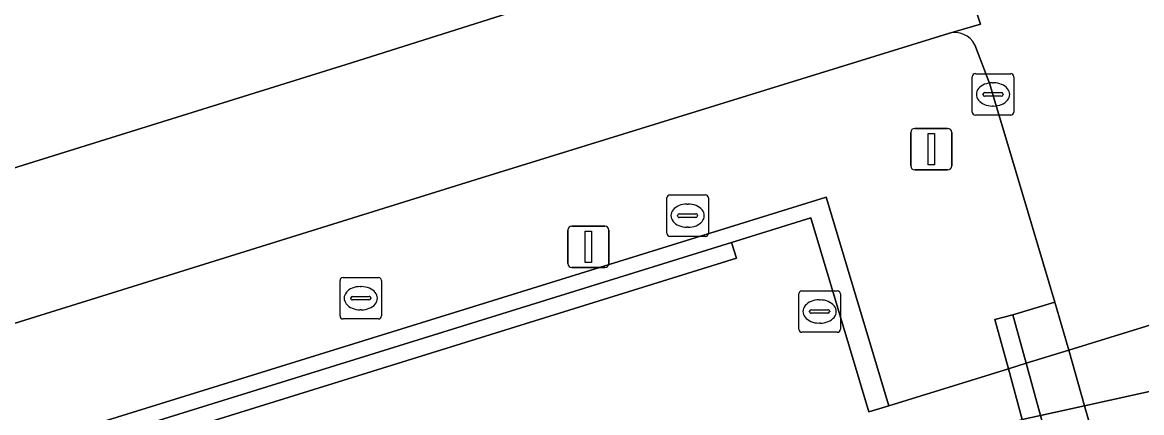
# Model space of a CAD drawing. Extents: x 160806 to 161707, y 383696 to 384148.
# Drawn here: x 161209.85 to 161236.82, y 383855.16 to 383864.57 of the extents above; entities that cross this region are included whole.
import ezdxf

# ---------------------------------------------------------------- set-up
doc = ezdxf.new("R2010")
doc.units = 0
for name, color, linetype in [('IMGEO_Berm_groen', 7, 'Continuous'), ('IMGEO_Fietspad_open', 7, 'Continuous'), ('IMGEO_Groenvoorziening', 7, 'Continuous'), ('IMGEO_Kolk', 7, 'Continuous'), ('IMGEO_Lichtmast', 7, 'Continuous'), ('IMGEO_Muur', 7, 'Continuous'), ('IMGEO_OVBaan_gesloten', 7, 'Continuous'), ('IMGEO_Rijbaan_lokaal_gesloten', 7, 'Continuous'), ('IMGEO_Rioolput', 7, 'Continuous'), ('IMGEO_Tunneldeel', 7, 'Continuous'), ('IMGEO_Verkeerseiland_open', 7, 'Continuous'), ('IMGEO_Verkeersregelinstallatiepaal', 7, 'Continuous'), ('IMGEO_Voetpad_open', 7, 'Continuous')]:
    doc.layers.add(name, color=color, linetype=linetype)

msp = doc.modelspace()

# ---------------------------------------------------------------- linework, layer by layer
at = {"layer": 'IMGEO_Berm_groen'}
for points in [[(161232.169, 383864.306), (161220.786, 383860.784), (161197.293, 383853.461), (161167.281, 383844.11), (161156.084, 383840.634), (161156.904, 383837.916), (161229.219, 383860.361)], [(161229.219, 383860.361), (161230.728, 383855.33), (161233.61, 383856.219), (161233.286, 383857.405), (161233.715, 383857.518), (161234.731, 383857.826), (161233.661, 383861.41), (161233.236, 383862.834), (161233.159, 383863.085), (161232.802, 383864.028)]]:
    msp.add_lwpolyline(points, dxfattribs=at)
msp.add_arc((161232.317, 383863.784), 0.543, 26.7397, 105.8402, dxfattribs=at)
at = {"layer": 'IMGEO_Fietspad_open'}
msp.add_lwpolyline([(161241.303, 383856.622), (161235.444, 383855.327), (161234.386, 383855.094), (161233.944, 383854.997), (161235.276, 383850.128), (161235.733, 383850.231), (161236.859, 383850.483)], dxfattribs=at)
at = {"layer": 'IMGEO_Groenvoorziening'}
msp.add_lwpolyline([(161227.057, 383858.887), (161226.937, 383859.268), (161157.726, 383837.763), (161157.851, 383837.383), (161160.918, 383838.336)], close=True, dxfattribs=at)
at = {"layer": 'IMGEO_Kolk'}
for p, q in [((161232.738, 383862.408), (161232.738, 383863.26)), ((161232.813, 383863.334), (161233.665, 383863.334)), ((161233.739, 383863.26), (161233.739, 383862.408)), ((161233.226, 383863.114), (161233.251, 383863.114)), ((161232.997, 383862.828), (161232.997, 383862.84)), ((161233.435, 383862.791), (161233.037, 383862.791)), ((161233.04, 383862.877), (161233.438, 383862.877)), ((161233.481, 383862.84), (161233.481, 383862.828)), ((161233.249, 383862.554), (161233.224, 383862.554)), ((161233.665, 383862.334), (161232.813, 383862.334)), ((161228.634, 383858.101), (161229.486, 383858.101)), ((161228.559, 383857.175), (161228.559, 383858.027)), ((161229.047, 383857.881), (161229.072, 383857.881)), ((161229.56, 383858.027), (161229.56, 383857.175)), ((161228.818, 383857.595), (161228.818, 383857.607)), ((161229.256, 383857.558), (161228.858, 383857.558)), ((161228.861, 383857.644), (161229.259, 383857.644)), ((161229.302, 383857.607), (161229.302, 383857.595)), ((161229.07, 383857.321), (161229.045, 383857.321)), ((161229.486, 383857.101), (161228.634, 383857.101))]:
    msp.add_line(p, q, dxfattribs=at)
for points in [[(161232.738, 383862.408), (161232.738, 383863.26)], [(161232.813, 383863.334), (161233.665, 383863.334)], [(161233.739, 383863.26), (161233.739, 383862.408)], [(161233.665, 383862.334), (161232.813, 383862.334)], [(161228.634, 383858.101), (161229.486, 383858.101)], [(161228.559, 383857.175), (161228.559, 383858.027)], [(161229.56, 383858.027), (161229.56, 383857.175)], [(161229.486, 383857.101), (161228.634, 383857.101)]]:
    msp.add_lwpolyline(points, dxfattribs=at)
for centre, radius, start, end in [((161232.815, 383863.258), 0.0765, 91.552, 178.448), ((161232.815, 383863.258), 0.0765, 91.552, 178.448), ((161233.663, 383863.258), 0.0765, 1.552, 88.448), ((161233.663, 383863.258), 0.0765, 1.552, 88.448), ((161233.037, 383862.837), 0.0403, 85.8775, 175.7526), ((161233.034, 383862.827), 0.0366, 178.938, 274.7102), ((161233.438, 383862.834), 0.043, 264.8664, 352.4533), ((161233.442, 383862.839), 0.0386, 1.7309, 96.639), ((161232.815, 383862.41), 0.0765, 181.552, 268.448), ((161232.815, 383862.41), 0.0765, 181.552, 268.448), ((161233.663, 383862.41), 0.0765, 271.552, 358.448), ((161233.663, 383862.41), 0.0765, 271.552, 358.448), ((161228.636, 383858.025), 0.0765, 91.552, 178.448), ((161228.636, 383858.025), 0.0765, 91.552, 178.448), ((161229.484, 383858.025), 0.0765, 1.552, 88.448), ((161229.484, 383858.025), 0.0765, 1.552, 88.448), ((161228.858, 383857.604), 0.0403, 85.8775, 175.7526), ((161228.855, 383857.594), 0.0366, 178.938, 274.7102), ((161229.259, 383857.601), 0.043, 264.8664, 352.4533), ((161229.263, 383857.606), 0.0386, 1.7309, 96.639), ((161228.636, 383857.177), 0.0765, 181.552, 268.448), ((161228.636, 383857.177), 0.0765, 181.552, 268.448), ((161229.484, 383857.177), 0.0765, 271.552, 358.448), ((161229.484, 383857.177), 0.0765, 271.552, 358.448)]:
    msp.add_arc(centre, radius, start, end, dxfattribs=at)
for centre, major_axis, ratio, start_param, end_param in [((161233.225, 383862.834), (-0.387, 0.002), 0.722429, 4.712389, 7.853982), ((161233.25, 383862.834), (-0.39, 0.002), 0.717154, 1.570796, 4.712389), ((161229.046, 383857.601), (-0.387, 0.002), 0.722429, 4.712389, 7.853982), ((161229.071, 383857.601), (-0.39, 0.002), 0.717154, 1.570796, 4.712389)]:
    msp.add_ellipse(centre, major_axis=major_axis, ratio=ratio, start_param=start_param, end_param=end_param, dxfattribs=at)
at = {"layer": 'IMGEO_Lichtmast'}
for p, q in [((161223.091, 383859.66), (161223.881, 383859.66)), ((161223.881, 383859.66), (161223.091, 383859.66)), ((161222.991, 383858.76), (161222.991, 383859.56)), ((161222.991, 383859.56), (161222.991, 383858.76)), ((161223.981, 383859.56), (161223.981, 383858.76)), ((161223.981, 383858.76), (161223.981, 383859.56)), ((161223.881, 383858.66), (161223.091, 383858.66)), ((161223.091, 383858.66), (161223.881, 383858.66))]:
    msp.add_line(p, q, dxfattribs=at)
msp.add_lwpolyline([(161223.411, 383859.535), (161223.561, 383859.535), (161223.561, 383858.785), (161223.411, 383858.785), (161223.411, 383859.535)], dxfattribs=at)
for centre, start, end in [((161223.091, 383859.56), 90, 180), ((161223.091, 383859.56), 90, 180), ((161223.881, 383859.56), 0, 90), ((161223.881, 383859.56), 360, 90), ((161223.091, 383858.76), 180, 270), ((161223.091, 383858.76), 180, 270), ((161223.881, 383858.76), 270, 0), ((161223.881, 383858.76), 270, 0)]:
    msp.add_arc(centre, 0.1, start, end, dxfattribs=at)
at = {"layer": 'IMGEO_Muur'}
for points in [[(161230.728, 383855.33), (161229.219, 383860.361), (161156.904, 383837.916), (161157.016, 383837.543), (161157.726, 383837.763), (161226.937, 383859.268), (161228.848, 383859.862), (161230.248, 383855.182)], [(161233.286, 383857.405), (161233.61, 383856.219), (161234.038, 383856.352), (161233.715, 383857.518)], [(161235.733, 383850.231), (161234.386, 383855.094), (161234.038, 383856.352), (161233.61, 383856.219), (161233.944, 383854.997), (161235.276, 383850.128), (161238.211, 383839.391), (161238.694, 383839.54)]]:
    msp.add_lwpolyline(points, close=True, dxfattribs=at)
at = {"layer": 'IMGEO_OVBaan_gesloten'}
for points in [[(161231.771, 383868.031), (161230.67, 383871.346), (161229.914, 383871.119), (161206.642, 383863.877), (161206.252, 383863.795), (161199.991, 383861.809), (161182.948, 383856.486), (161164.58, 383850.768), (161154.024, 383847.47), (161154.991, 383844.26), (161155.744, 383844.438), (161157.213, 383844.802), (161159.136, 383845.321), (161162.9, 383846.464), (161192.607, 383855.742), (161209.997, 383861.169), (161217.778, 383863.592)], [(161220.786, 383860.784), (161232.169, 383864.306), (161232.936, 383864.528), (161231.893, 383867.665), (161231.771, 383868.031), (161217.778, 383863.592), (161209.997, 383861.169), (161192.607, 383855.742), (161162.9, 383846.464), (161159.136, 383845.321), (161157.213, 383844.802), (161155.744, 383844.438), (161154.991, 383844.26), (161156.084, 383840.634), (161167.281, 383844.11), (161197.293, 383853.461)]]:
    msp.add_lwpolyline(points, close=True, dxfattribs=at)
at = {"layer": 'IMGEO_Rijbaan_lokaal_gesloten'}
for points in [[(161229.914, 383871.119), (161230.67, 383871.346), (161231.771, 383868.031), (161231.893, 383867.665), (161232.936, 383864.528), (161232.169, 383864.306)], [(161232.802, 383864.028), (161233.159, 383863.085), (161233.236, 383862.834), (161233.661, 383861.41), (161234.731, 383857.826), (161235.062, 383856.667), (161240.789, 383858.435), (161240.596, 383859.085)], [(161243.879, 383847.525), (161242.673, 383851.783), (161241.303, 383856.622), (161240.789, 383858.435), (161235.062, 383856.667), (161235.444, 383855.327), (161236.1, 383853.031), (161236.859, 383850.483)]]:
    msp.add_lwpolyline(points, dxfattribs=at)
msp.add_arc((161232.317, 383863.784), 0.543, 26.7397, 105.8402, dxfattribs=at)
at = {"layer": 'IMGEO_Rioolput'}
for p, q in [((161225.377, 383859.486), (161225.377, 383860.338)), ((161225.452, 383860.412), (161226.304, 383860.412)), ((161225.865, 383860.192), (161225.89, 383860.192)), ((161226.378, 383860.338), (161226.378, 383859.486)), ((161225.636, 383859.906), (161225.636, 383859.918)), ((161225.679, 383859.955), (161226.077, 383859.955)), ((161226.12, 383859.918), (161226.12, 383859.906)), ((161226.074, 383859.869), (161225.676, 383859.869)), ((161226.304, 383859.412), (161225.452, 383859.412)), ((161225.888, 383859.632), (161225.863, 383859.632)), ((161217.502, 383857.496), (161217.502, 383858.348)), ((161217.577, 383858.422), (161218.429, 383858.422)), ((161218.503, 383858.348), (161218.503, 383857.496)), ((161217.99, 383858.202), (161218.015, 383858.202)), ((161217.761, 383857.916), (161217.761, 383857.928)), ((161218.199, 383857.879), (161217.801, 383857.879)), ((161217.804, 383857.965), (161218.202, 383857.965)), ((161218.245, 383857.928), (161218.245, 383857.916)), ((161218.013, 383857.642), (161217.988, 383857.642)), ((161218.429, 383857.422), (161217.577, 383857.422))]:
    msp.add_line(p, q, dxfattribs=at)
for points in [[(161225.377, 383859.486), (161225.377, 383860.338)], [(161225.452, 383860.412), (161226.304, 383860.412)], [(161226.378, 383860.338), (161226.378, 383859.486)], [(161226.304, 383859.412), (161225.452, 383859.412)], [(161217.502, 383857.496), (161217.502, 383858.348)], [(161217.577, 383858.422), (161218.429, 383858.422)], [(161218.503, 383858.348), (161218.503, 383857.496)], [(161218.429, 383857.422), (161217.577, 383857.422)]]:
    msp.add_lwpolyline(points, dxfattribs=at)
for centre, radius, start, end in [((161225.454, 383860.336), 0.0765, 91.552, 178.448), ((161225.454, 383860.336), 0.0765, 91.552, 178.448), ((161226.302, 383860.336), 0.0765, 1.552, 88.448), ((161226.302, 383860.336), 0.0765, 1.552, 88.448), ((161225.676, 383859.915), 0.0403, 85.8775, 175.7526), ((161226.081, 383859.917), 0.0386, 1.7309, 96.639), ((161225.673, 383859.905), 0.0366, 178.938, 274.7102), ((161226.077, 383859.912), 0.043, 264.8664, 352.4533), ((161225.454, 383859.488), 0.0765, 181.552, 268.448), ((161225.454, 383859.488), 0.0765, 181.552, 268.448), ((161226.302, 383859.488), 0.0765, 271.552, 358.448), ((161226.302, 383859.488), 0.0765, 271.552, 358.448), ((161217.579, 383858.346), 0.0765, 91.552, 178.448), ((161217.579, 383858.346), 0.0765, 91.552, 178.448), ((161218.427, 383858.346), 0.0765, 1.552, 88.448), ((161218.427, 383858.346), 0.0765, 1.552, 88.448), ((161217.801, 383857.925), 0.0403, 85.8775, 175.7526), ((161217.798, 383857.915), 0.0366, 178.938, 274.7102), ((161218.202, 383857.922), 0.043, 264.8664, 352.4533), ((161218.206, 383857.927), 0.0386, 1.7309, 96.639), ((161217.579, 383857.498), 0.0765, 181.552, 268.448), ((161217.579, 383857.498), 0.0765, 181.552, 268.448), ((161218.427, 383857.498), 0.0765, 271.552, 358.448), ((161218.427, 383857.498), 0.0765, 271.552, 358.448)]:
    msp.add_arc(centre, radius, start, end, dxfattribs=at)
for centre, major_axis, ratio, start_param, end_param in [((161225.864, 383859.912), (-0.387, 0.002), 0.722429, 4.712389, 7.853982), ((161225.889, 383859.912), (-0.39, 0.002), 0.717154, 1.570796, 4.712389), ((161217.989, 383857.922), (-0.387, 0.002), 0.722429, 4.712389, 7.853982), ((161218.014, 383857.922), (-0.39, 0.002), 0.717154, 1.570796, 4.712389)]:
    msp.add_ellipse(centre, major_axis=major_axis, ratio=ratio, start_param=start_param, end_param=end_param, dxfattribs=at)
at = {"layer": 'IMGEO_Tunneldeel'}
msp.add_lwpolyline([(161240.789, 383858.435), (161235.062, 383856.667), (161234.038, 383856.352), (161233.61, 383856.219), (161233.944, 383854.997), (161235.276, 383850.128), (161238.211, 383839.391)], dxfattribs=at)
at = {"layer": 'IMGEO_Verkeerseiland_open'}
msp.add_lwpolyline([(161234.731, 383857.826), (161233.715, 383857.518), (161234.038, 383856.352), (161235.062, 383856.667)], close=True, dxfattribs=at)
msp.add_lwpolyline([(161236.859, 383850.483), (161236.1, 383853.031), (161235.444, 383855.327), (161235.062, 383856.667), (161234.038, 383856.352), (161234.386, 383855.094), (161235.733, 383850.231), (161238.694, 383839.54), (161239.635, 383839.831)], dxfattribs=at)
at = {"layer": 'IMGEO_Verkeersregelinstallatiepaal'}
for p, q in [((161231.255, 383861.114), (161231.255, 383861.914)), ((161231.255, 383861.914), (161231.255, 383861.114)), ((161231.355, 383862.014), (161232.145, 383862.014)), ((161232.145, 383862.014), (161231.355, 383862.014)), ((161232.245, 383861.914), (161232.245, 383861.114)), ((161232.245, 383861.114), (161232.245, 383861.914)), ((161232.145, 383861.014), (161231.355, 383861.014)), ((161231.355, 383861.014), (161232.145, 383861.014))]:
    msp.add_line(p, q, dxfattribs=at)
msp.add_lwpolyline([(161231.675, 383861.889), (161231.825, 383861.889), (161231.825, 383861.139), (161231.675, 383861.139), (161231.675, 383861.889)], dxfattribs=at)
for centre, start, end in [((161231.355, 383861.914), 90, 180), ((161231.355, 383861.914), 90, 180), ((161232.145, 383861.914), 0, 90), ((161232.145, 383861.914), 360, 90), ((161231.355, 383861.114), 180, 270), ((161231.355, 383861.114), 180, 270), ((161232.145, 383861.114), 270, 0), ((161232.145, 383861.114), 270, 0)]:
    msp.add_arc(centre, 0.1, start, end, dxfattribs=at)
at = {"layer": 'IMGEO_Voetpad_open'}
msp.add_lwpolyline([(161222.537, 383852.474), (161230.53, 383854.241), (161233.944, 383854.997), (161233.61, 383856.219), (161230.728, 383855.33), (161230.248, 383855.182), (161228.848, 383859.862), (161226.937, 383859.268), (161227.057, 383858.887), (161160.918, 383838.336), (161161.786, 383834.896), (161163.411, 383835.363)], close=True, dxfattribs=at)
msp.add_lwpolyline([(161240.789, 383858.435), (161235.062, 383856.667), (161234.038, 383856.352), (161233.61, 383856.219), (161233.944, 383854.997), (161234.386, 383855.094), (161235.444, 383855.327), (161241.303, 383856.622)], dxfattribs=at)

doc.saveas('drawing.dxf')
